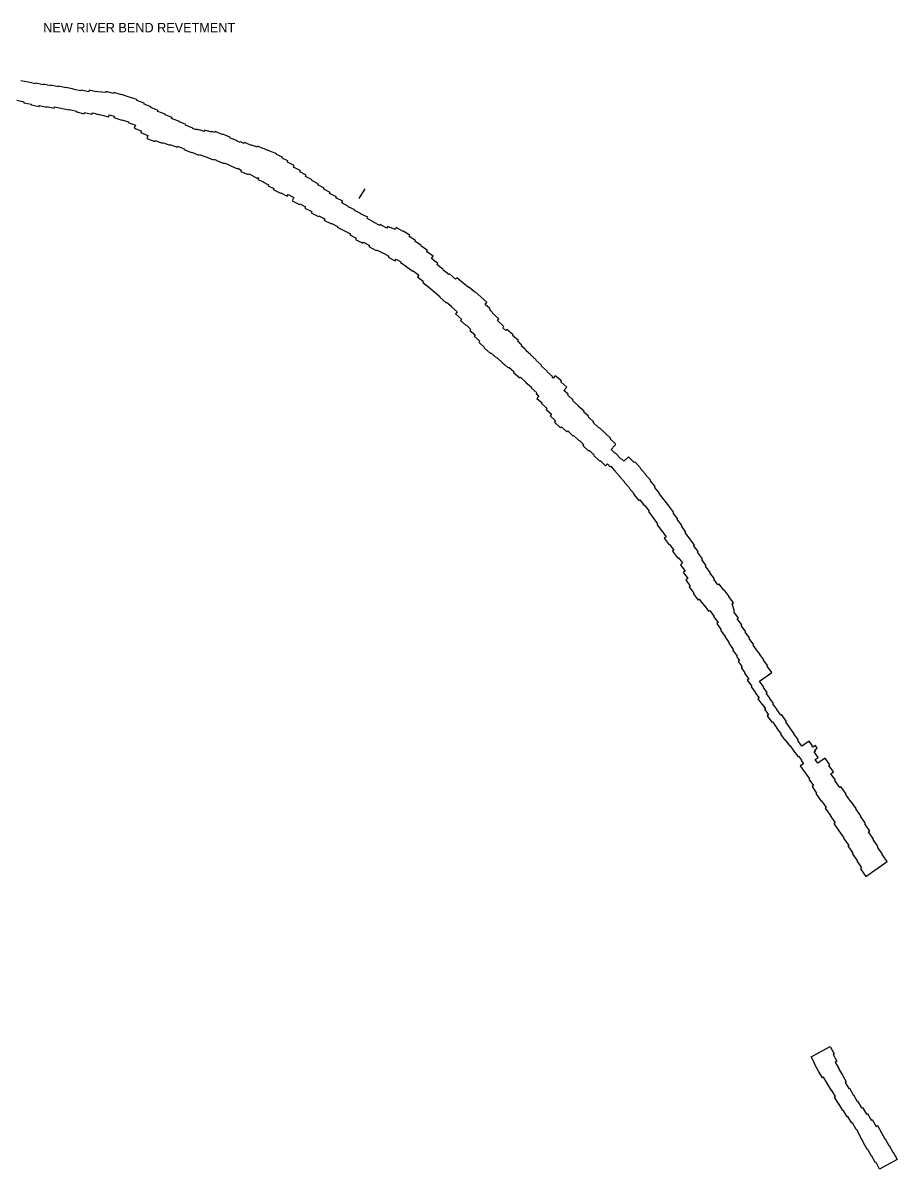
# Model space of a CAD drawing. Extents: x 2650582 to 3923188, y 277893 to 989177.
# Drawn here: x 3369060 to 3383839, y 605539 to 624930 of the extents above; entities that cross this region are included whole.
import ezdxf

# ---------------------------------------------------------------- set-up
doc = ezdxf.new("R2010")
doc.units = 0
doc.layers.add('Level 3', color=7, linetype='Continuous')

msp = doc.modelspace()

# ---------------------------------------------------------------- linework, layer by layer
at = {"layer": 'Level 3'}
for points in [[(3371582, 623332), (3371463, 623373), (3371466, 623386), (3371342, 623432), (3371348, 623449), (3371223, 623497), (3371228, 623511), (3371108, 623557), (3371112, 623573), (3370988, 623618), (3370991, 623631), (3370940, 623649), (3370911, 623658), (3370825, 623687), (3370795, 623696), (3370725, 623719), (3370724, 623715), (3370596, 623752), (3370593, 623735), (3370463, 623772), (3370460, 623753), (3370327, 623765), (3370326, 623763), (3370303, 623769), (3370302, 623763), (3370180, 623793), (3370175, 623765), (3370044, 623794), (3370040, 623781), (3369920, 623805), (3369921, 623807), (3369786, 623837), (3369785, 623829), (3369659, 623857), (3369656, 623847), (3369531, 623875), (3369529, 623867), (3369404, 623895), (3369402, 623885), (3369276, 623912), (3369272, 623902), (3369147, 623930), (3369146, 623925), (3369027, 623950)], [(3368958, 623622), (3369077, 623595), (3369074, 623580), (3369199, 623554), (3369197, 623546), (3369334, 623518), (3369336, 623533), (3369463, 623505), (3369465, 623513), (3369589, 623486), (3369594, 623512), (3369844, 623462), (3369845, 623467), (3369966, 623439), (3369963, 623425), (3370097, 623393), (3370103, 623417), (3370226, 623388), (3370229, 623401), (3370238, 623399), (3370239, 623409), (3370263, 623403), (3370355, 623377), (3370356, 623380), (3370512, 623342), (3370520, 623376), (3370604, 623352), (3370597, 623329), (3370731, 623286), (3370732, 623292), (3370846, 623256), (3370842, 623244), (3370962, 623200), (3370942, 623148), (3371061, 623104), (3371052, 623076), (3371172, 623027), (3371153, 622976), (3371288, 622925), (3371294, 622939), (3371415, 622897), (3371419, 622905)], [(3374147, 622118), (3374155, 622133), (3374045, 622191), (3374053, 622206), (3373942, 622262), (3373948, 622276), (3373838, 622332), (3373848, 622354), (3373739, 622411), (3373750, 622431), (3373634, 622489), (3373646, 622517), (3373531, 622572), (3373541, 622597), (3373444, 622644), (3373449, 622656), (3373348, 622706), (3373351, 622713), (3373237, 622762), (3373235, 622760), (3373027, 622845), (3373018, 622825), (3372929, 622861), (3372926, 622854), (3372807, 622908), (3372801, 622890), (3372739, 622917), (3372735, 622909), (3372683, 622932), (3372685, 622936), (3372560, 622987), (3372564, 622998), (3372433, 623049), (3372430, 623042), (3372309, 623090), (3372303, 623074), (3372256, 623092), (3372251, 623079), (3372181, 623105), (3372178, 623096), (3372130, 623114), (3372122, 623092), (3372048, 623119), (3372046, 623115), (3371997, 623132), (3371994, 623122), (3371928, 623144), (3371928, 623144), (3371930, 623151), (3371809, 623198), (3371813, 623212), (3371762, 623232), (3371763, 623236), (3371721, 623248), (3371702, 623255), (3371706, 623264), (3371574, 623311), (3371582, 623332)], [(3371419, 622905), (3371541, 622860), (3371546, 622873), (3371668, 622829), (3371675, 622845), (3371788, 622802), (3371780, 622786), (3371911, 622737), (3371913, 622741), (3372033, 622695), (3372039, 622706), (3372172, 622656), (3372278, 622615), (3372281, 622626), (3372334, 622605), (3372333, 622603), (3372463, 622551), (3372467, 622561), (3372575, 622513), (3372576, 622514), (3372690, 622463), (3372693, 622470), (3372751, 622441), (3372742, 622417), (3372869, 622363), (3372875, 622378), (3372898, 622369), (3373016, 622306), (3373022, 622317), (3373044, 622308), (3373032, 622283), (3373118, 622246), (3373117, 622241), (3373214, 622193), (3373205, 622172), (3373300, 622127), (3373293, 622111), (3373417, 622049), (3373421, 622056), (3373528, 622001), (3373542, 622027), (3373640, 621977), (3373614, 621922), (3373737, 621858), (3373742, 621867), (3373838, 621816), (3373828, 621797), (3373944, 621739)], [(3376594, 620451), (3376499, 620534), (3376496, 620530), (3376397, 620618), (3376376, 620594), (3376271, 620686), (3376262, 620675), (3376162, 620755), (3376164, 620758), (3376057, 620840), (3376073, 620859), (3375967, 620944), (3375994, 620981), (3375885, 621060), (3375899, 621081), (3375790, 621157), (3375795, 621163), (3375688, 621235), (3375699, 621250), (3375591, 621316), (3375604, 621339), (3375490, 621405), (3375488, 621401), (3375370, 621467), (3375353, 621432), (3375231, 621488), (3375214, 621455), (3375099, 621517), (3375092, 621503), (3374986, 621557), (3374990, 621567), (3374878, 621623), (3374889, 621642), (3374777, 621696), (3374780, 621701), (3374667, 621756), (3374672, 621765), (3374559, 621820), (3374563, 621826), (3374450, 621884), (3374466, 621913), (3374352, 621968), (3374364, 621988), (3374246, 622046), (3374254, 622061), (3374147, 622118)], [(3374839, 622123), (3374741, 621962)], [(3373944, 621739), (3373931, 621717), (3374055, 621654), (3374061, 621665), (3374162, 621614), (3374150, 621594), (3374277, 621532), (3374280, 621537), (3374380, 621488), (3374372, 621476), (3374497, 621413), (3374499, 621415), (3374596, 621364), (3374585, 621343), (3374696, 621289), (3374683, 621268), (3374809, 621206), (3374816, 621218), (3374922, 621164), (3374910, 621146), (3375033, 621081), (3375039, 621089), (3375153, 621033), (3375155, 621036), (3375247, 620986), (3375236, 620968), (3375352, 620903), (3375369, 620934), (3375447, 620886), (3375442, 620879), (3375541, 620813), (3375537, 620808), (3375651, 620728), (3375657, 620736), (3375754, 620665), (3375729, 620634), (3375832, 620557), (3375819, 620540), (3375923, 620460), (3375921, 620458), (3376032, 620371), (3376030, 620369), (3376116, 620298), (3376107, 620289), (3376216, 620196), (3376224, 620205), (3376310, 620132)], [(3378625, 618277), (3378540, 618352), (3378547, 618360), (3378447, 618445), (3378454, 618452), (3378355, 618537), (3378364, 618547), (3378265, 618635), (3378279, 618651), (3378207, 618713), (3378256, 618770), (3378156, 618857), (3378168, 618873), (3378060, 618961), (3378026, 618919), (3378007, 618936), (3378013, 618947), (3377916, 619031), (3377923, 619039), (3377824, 619126), (3377834, 619135), (3377734, 619222), (3377740, 619229), (3377642, 619313), (3377645, 619317), (3377563, 619386), (3377568, 619390), (3377550, 619407), (3377552, 619410), (3377484, 619469), (3377494, 619477), (3377461, 619506), (3377463, 619509), (3377424, 619545), (3377436, 619558), (3377338, 619644), (3377346, 619652), (3377241, 619744), (3377224, 619725), (3377174, 619770), (3377180, 619776), (3377176, 619779), (3377192, 619796), (3377083, 619895), (3377108, 619921), (3377001, 620019), (3377006, 620026), (3376948, 620081), (3376961, 620095), (3376875, 620168), (3376905, 620203), (3376706, 620382), (3376701, 620376), (3376600, 620458), (3376594, 620451)], [(3376310, 620132), (3376305, 620125), (3376402, 620041), (3376372, 620006), (3376475, 619915), (3376458, 619895), (3376554, 619809), (3376558, 619814), (3376634, 619743), (3376618, 619725), (3376704, 619650), (3376687, 619631), (3376785, 619544), (3376767, 619526), (3376864, 619440), (3376858, 619433), (3376964, 619339), (3376971, 619348), (3377067, 619263), (3377072, 619267), (3377174, 619174), (3377202, 619149), (3377265, 619093), (3377274, 619103), (3377365, 619025), (3377356, 619017), (3377463, 618925), (3377472, 618934), (3377564, 618854), (3377559, 618850), (3377659, 618765), (3377651, 618757), (3377751, 618671), (3377739, 618656), (3377782, 618618), (3377748, 618576), (3377838, 618503), (3377828, 618491), (3377922, 618409), (3377906, 618392), (3377999, 618309), (3377974, 618283), (3378066, 618197), (3378047, 618176), (3378151, 618082), (3378165, 618098), (3378256, 618013), (3378270, 618028), (3378358, 617943)], [(3380477, 615986), (3380400, 616087), (3380413, 616097), (3380259, 616307), (3380268, 616314), (3380192, 616420), (3380201, 616427), (3380124, 616532), (3380131, 616536), (3380053, 616643), (3380063, 616649), (3379982, 616762), (3379979, 616760), (3379901, 616864), (3379818, 616970), (3379822, 616972), (3379736, 617075), (3379749, 617085), (3379662, 617187), (3379671, 617194), (3379582, 617295), (3379584, 617297), (3379494, 617397), (3379499, 617401), (3379404, 617504), (3379392, 617491), (3379297, 617591), (3379221, 617516), (3379181, 617557), (3379175, 617549), (3379074, 617655), (3379069, 617650), (3379006, 617714), (3379069, 617779), (3379067, 617780), (3379079, 617791), (3379074, 617796), (3379082, 617803), (3378991, 617895), (3378997, 617901), (3378899, 617997), (3378895, 617998), (3378801, 618086), (3378797, 618081), (3378702, 618167), (3378712, 618177), (3378614, 618263), (3378625, 618277)], [(3378358, 617943), (3378366, 617951), (3378456, 617865), (3378462, 617870), (3378541, 617794), (3378527, 617779), (3378628, 617682), (3378640, 617695), (3378720, 617619), (3378714, 617613), (3378815, 617516), (3378822, 617524), (3378912, 617437), (3378943, 617469), (3378989, 617421), (3378997, 617431), (3379023, 617404), (3379020, 617402), (3379062, 617359), (3379059, 617356), (3379149, 617262), (3379144, 617258), (3379233, 617164), (3379225, 617158), (3379313, 617064), (3379310, 617061), (3379393, 616964), (3379385, 616958), (3379475, 616849), (3379489, 616861), (3379569, 616762), (3379574, 616765), (3379646, 616669), (3379635, 616662), (3379791, 616456), (3379777, 616447), (3379861, 616331), (3379863, 616334), (3379935, 616236), (3379901, 616213), (3379987, 616098), (3379993, 616103), (3380064, 616007), (3380045, 615994), (3380128, 615880), (3380141, 615888), (3380212, 615794)], [(3381804, 613313), (3381808, 613317), (3381741, 613410), (3381748, 613416), (3381686, 613499), (3381690, 613504), (3381627, 613590), (3381643, 613601), (3381580, 613685), (3381587, 613690), (3381512, 613791), (3381722, 613942), (3381645, 614045), (3381653, 614051), (3381581, 614149), (3381588, 614154), (3381520, 614245), (3381522, 614247), (3381481, 614302), (3381481, 614303), (3381409, 614402), (3381418, 614408), (3381341, 614514), (3381349, 614520), (3381273, 614625), (3381281, 614630), (3381204, 614735), (3381215, 614744), (3381138, 614848), (3381158, 614862), (3381081, 614967), (3381086, 614971), (3381080, 614978), (3381089, 614978), (3381050, 615104), (3381072, 615120), (3380996, 615225), (3380998, 615226), (3380915, 615337), (3380909, 615333), (3380832, 615436), (3380811, 615422), (3380740, 615517), (3380751, 615524), (3380672, 615629), (3380681, 615634), (3380602, 615741), (3380614, 615747), (3380537, 615853), (3380549, 615862), (3380464, 615974), (3380477, 615986)], [(3380212, 615794), (3380177, 615760), (3380255, 615657), (3380223, 615635), (3380301, 615530), (3380266, 615507), (3380342, 615402), (3380324, 615388), (3380401, 615284), (3380390, 615277), (3380474, 615163), (3380494, 615178), (3380570, 615077), (3380577, 615082), (3380653, 614976), (3380671, 614989), (3380741, 614895), (3380735, 614889), (3380813, 614784), (3380792, 614768), (3380866, 614664), (3380855, 614657), (3380932, 614550), (3380928, 614548), (3381003, 614443), (3380993, 614437), (3381069, 614331), (3381057, 614323), (3381134, 614218), (3381125, 614211), (3381174, 614144), (3381150, 614127), (3381218, 614036), (3381202, 614026), (3381268, 613934), (3381261, 613928), (3381332, 613830), (3381306, 613813), (3381383, 613707), (3381371, 613698), (3381446, 613601), (3381441, 613598), (3381505, 613514), (3381483, 613497), (3381554, 613402), (3381559, 613404), (3381615, 613328), (3381599, 613317), (3381667, 613224), (3381641, 613205)], [(3381641, 613205), (3381721, 613098), (3381731, 613105), (3381803, 613007), (3381800, 613005), (3381877, 612899), (3381871, 612896), (3381944, 612797), (3381949, 612801), (3382025, 612693), (3382032, 612698), (3382107, 612591), (3382110, 612594), (3382163, 612520), (3382171, 612526), (3382222, 612455), (3382217, 612452), (3382256, 612396), (3382203, 612359), (3382356, 612140), (3382349, 612135), (3382424, 612026), (3382401, 612010), (3382477, 611901), (3382465, 611894), (3382555, 611766), (3382562, 611771), (3382642, 611656), (3382626, 611644), (3382711, 611523), (3382707, 611520), (3382790, 611398), (3382770, 611384), (3382855, 611263), (3382854, 611262), (3382940, 611141), (3382936, 611138), (3383022, 611015), (3383008, 611005), (3383091, 610884), (3383081, 610877), (3383165, 610757), (3383157, 610751), (3383239, 610633), (3383221, 610617), (3383311, 610490)], [(3383311, 610490), (3383669, 610740), (3383585, 610860), (3383595, 610869), (3383511, 610987), (3383518, 610992), (3383433, 611114), (3383443, 611120), (3383358, 611242), (3383377, 611255), (3383292, 611377), (3383304, 611386), (3383219, 611509), (3383227, 611513), (3383142, 611634), (3383146, 611637), (3383056, 611765), (3383052, 611762), (3382972, 611876), (3382980, 611881), (3382889, 612009), (3382873, 611997), (3382788, 612111), (3382796, 612116), (3382719, 612225), (3382765, 612257), (3382688, 612367), (3382705, 612377), (3382625, 612492), (3382501, 612404), (3382456, 612468), (3382505, 612504), (3382438, 612597), (3382462, 612614), (3382449, 612633), (3382487, 612661), (3382462, 612706), (3382417, 612675), (3382403, 612694), (3382408, 612697), (3382351, 612779), (3382230, 612693), (3382160, 612792), (3382170, 612797), (3382094, 612903), (3382097, 612905), (3382029, 612998), (3382032, 613000), (3381958, 613106), (3381967, 613112), (3381885, 613227), (3381875, 613220), (3381804, 613313)], [(3382921, 606530), (3382855, 606641), (3382852, 606639), (3382782, 606758), (3382796, 606767), (3382737, 606871), (3382732, 606868), (3382665, 606982), (3382661, 606979), (3382596, 607093), (3382579, 607082), (3382513, 607198), (3382511, 607197), (3382446, 607318), (3382451, 607321), (3382388, 607437), (3382709, 607611), (3382776, 607487), (3382757, 607477), (3382819, 607362), (3382794, 607348), (3382855, 607242), (3382851, 607240), (3382916, 607126), (3382916, 607126), (3382981, 607015), (3382964, 607005), (3383024, 606900), (3383034, 606905), (3383099, 606793), (3383101, 606794), (3383167, 606684)], [(3383167, 606684), (3383172, 606687), (3383238, 606573), (3383256, 606583), (3383321, 606469), (3383337, 606478), (3383402, 606366), (3383420, 606376), (3383486, 606262), (3383508, 606274), (3383576, 606153), (3383575, 606152), (3383635, 606049), (3383636, 606050), (3383700, 605935), (3383703, 605937), (3383768, 605823), (3383771, 605825), (3383839, 605701), (3383543, 605539), (3383484, 605648), (3383476, 605644), (3383411, 605758), (3383406, 605756), (3383343, 605870), (3383338, 605867), (3383270, 605985), (3383273, 605987), (3383237, 606051), (3383207, 606104), (3383212, 606107), (3383152, 606212), (3383147, 606209), (3383083, 606321), (3383072, 606314), (3383007, 606428), (3382994, 606420), (3382928, 606534), (3382921, 606530)]]:
    msp.add_lwpolyline(points, dxfattribs=at)

# ---------------------------------------------------------------- texts
msp.add_text('NEW RIVER BEND REVETMENT', height=160, dxfattribs=at).set_placement((3369403, 624770))

doc.saveas('drawing.dxf')
